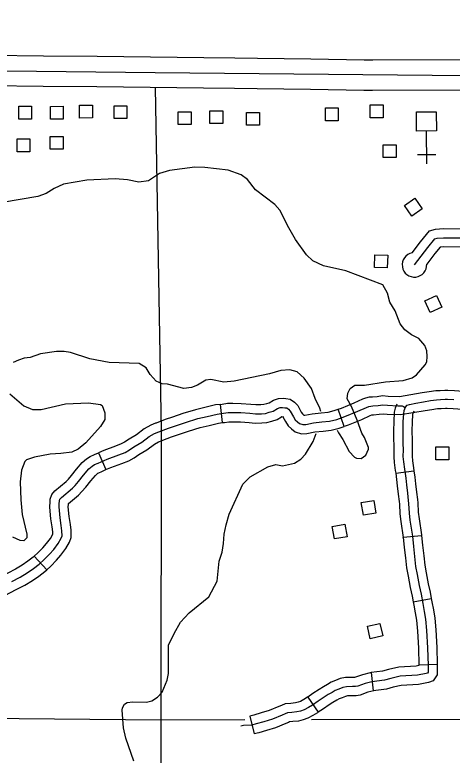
# Model space of a CAD drawing. Extents: x -19 to 366, y -4 to 359.
# Drawn here: x 136.161 to 136.836, y 203.043 to 204.187 of the extents above; entities that cross this region are included whole.
import ezdxf

# ---------------------------------------------------------------- set-up
doc = ezdxf.new("R2010")
doc.units = 0
for name, color, linetype in [('21', 7, 'Continuous'), ('60', 7, 'Continuous'), ('R_Alt Surface', 7, 'Continuous'), ('R_Axis Annot', 7, 'Continuous'), ('R_Contour Annot', 7, 'Continuous'), ('R_ROW', 7, 'Continuous'), ('R_ROW Annot', 7, 'Continuous'), ('R_Temp Easement', 7, 'Continuous'), ('Sheet Fence', 7, 'Continuous')]:
    doc.layers.add(name, color=color, linetype=linetype)

msp = doc.modelspace()

# ---------------------------------------------------------------- linework, layer by layer
at = {"layer": '21'}
for points in [[(136.1671, 204.0258), (136.1671, 204.0455), (136.1869, 204.0455), (136.1869, 204.0258)], [(136.2161, 204.0257), (136.2161, 204.0454), (136.2359, 204.0455), (136.2359, 204.0258)], [(136.2612, 204.0274), (136.2612, 204.0471), (136.281, 204.0472), (136.281, 204.0275)], [(136.3142, 204.0267), (136.3142, 204.0464), (136.3339, 204.0464), (136.334, 204.0267)], [(136.6407, 204.0231), (136.6406, 204.0429), (136.6604, 204.0429), (136.6604, 204.0232)], [(136.7096, 204.0279), (136.7096, 204.0476), (136.7294, 204.0476), (136.7294, 204.0279)], [(136.4134, 204.0173), (136.4133, 204.037), (136.4331, 204.037), (136.4331, 204.0173)], [(136.4623, 204.0187), (136.4623, 204.0384), (136.4821, 204.0385), (136.4821, 204.0188)], [(136.5187, 204.0163), (136.5187, 204.036), (136.5385, 204.0361), (136.5385, 204.0163)], [(136.1646, 203.9754), (136.1646, 203.9951), (136.1844, 203.9951), (136.1844, 203.9754)], [(136.2158, 203.9792), (136.2158, 203.9989), (136.2355, 203.9989), (136.2355, 203.9792)], [(136.7298, 203.9664), (136.7297, 203.9862), (136.7495, 203.9862), (136.7495, 203.9665)], [(136.7787, 203.9034), (136.7899, 203.8873), (136.7737, 203.876), (136.7625, 203.8922)], [(136.7367, 203.8155), (136.736, 203.7958), (136.7162, 203.7965), (136.717, 203.8162)], [(136.8118, 203.7535), (136.82, 203.7355), (136.802, 203.7273), (136.7938, 203.7453)], [(136.8111, 203.4997), (136.8111, 203.5195), (136.8309, 203.5195), (136.8309, 203.4997)], [(136.7153, 203.4368), (136.7185, 203.4173), (136.699, 203.4141), (136.6958, 203.4336)], [(136.6705, 203.4001), (136.674, 203.3807), (136.6545, 203.3773), (136.6511, 203.3967)], [(136.7246, 203.247), (136.729, 203.2277), (136.7097, 203.2233), (136.7053, 203.2426)]]:
    msp.add_lwpolyline(points, close=True, dxfattribs=at)
at = {"layer": '60'}
for p, q in [((136.797, 203.9564), (136.7964, 204.0074)), ((136.811, 203.9707), (136.7826, 203.9704))]:
    msp.add_line(p, q, dxfattribs=at)
msp.add_lwpolyline([(136.8115, 204.0371), (136.8118, 204.0075), (136.7812, 204.0072), (136.7809, 204.0368)], close=True, dxfattribs=at)
at = {"layer": 'R_Alt Surface'}
msp.add_lwpolyline([(136.9656, 204.0915), (136.3775, 204.0974), (135.3711, 204.1087), (135.37, 204.1086), (134.6501, 204.1142)], dxfattribs=at)
at = {"layer": 'R_Axis Annot'}
for points in [[(136.3779, 204.0744), (136.3872, 203.5442), (136.3866, 203.098)], [(135.6201, 203.1051), (136.3866, 203.098)], [(136.3866, 203.098), (136.3848, 202.09)], [(136.3866, 203.098), (136.5163, 203.0983)], [(136.6191, 203.0984), (137.1026, 203.0993)]]:
    msp.add_lwpolyline(points, dxfattribs=at)
at = {"layer": 'R_Contour Annot'}
msp.add_line((136.5, 204.0729), (136.5, 204.0729), dxfattribs=at)
for points in [[(136.1231, 204.1244), (136.2056, 204.1236), (136.2881, 204.1228), (136.3705, 204.1218), (136.453, 204.1209), (136.5007, 204.1202)], [(136.5007, 204.1202), (136.5355, 204.1198), (136.618, 204.1186), (136.7005, 204.1173), (136.7139, 204.1171), (136.8669, 204.118), (136.9401, 204.1168), (136.9525, 204.1168), (136.9747, 204.1168), (136.9978, 204.116), (137.0336, 204.1155)], [(136.5, 204.0729), (136.4524, 204.0735), (136.37, 204.0745), (136.2876, 204.0754), (136.2051, 204.0763), (136.1227, 204.077)], [(136.983, 204.0689), (136.9791, 204.069), (136.9576, 204.0694), (136.9465, 204.0698), (136.9393, 204.0698), (136.8661, 204.0702), (136.7131, 204.0698), (136.6998, 204.07), (136.6173, 204.0712), (136.5349, 204.0724), (136.5, 204.0729)]]:
    msp.add_lwpolyline(points, dxfattribs=at)
at = {"layer": 'R_ROW'}
for p, q in [((136.4818, 203.557), (136.4785, 203.5852)), ((136.6694, 203.5509), (136.6602, 203.5777)), ((136.2905, 203.5104), (136.3018, 203.4844)), ((136.3018, 203.4844), (136.3018, 203.4844)), ((136.2103, 203.3298), (136.1911, 203.3507))]:
    msp.add_line(p, q, dxfattribs=at)
for points in [[(136.7744, 203.8192), (136.7874, 203.8361), (136.8013, 203.8533), (136.8105, 203.856), (136.8225, 203.8567), (136.8583, 203.8565)], [(136.7779, 203.8006), (136.7985, 203.8272), (136.8096, 203.8409), (136.813, 203.8419), (136.8229, 203.8425), (136.8607, 203.8422), (136.8862, 203.8426), (136.9183, 203.8442), (136.9357, 203.8446), (136.9436, 203.8444), (136.9517, 203.8442), (136.9604, 203.844)], [(136.8581, 203.8281), (136.8232, 203.8283), (136.8174, 203.828), (136.8096, 203.8184), (136.7968, 203.8019)], [(136.7547, 203.5973), (136.7897, 203.6034), (136.8007, 203.6051), (136.8108, 203.6065), (136.8175, 203.6068), (136.825, 203.6073), (136.8293, 203.6073), (136.8396, 203.6067), (136.8533, 203.6056), (136.858, 203.6055)], [(136.4785, 203.5852), (136.4811, 203.5855), (136.4892, 203.5868), (136.4978, 203.5868), (136.5102, 203.5867), (136.5253, 203.5857), (136.5333, 203.5848), (136.541, 203.585), (136.5454, 203.5853), (136.55, 203.5866), (136.5538, 203.5877), (136.5602, 203.5919), (136.5682, 203.5945), (136.5753, 203.5948), (136.5795, 203.594), (136.5794, 203.5941)], [(136.5794, 203.5941), (136.586, 203.5934), (136.5929, 203.5886), (136.5979, 203.5834), (136.6032, 203.5733), (136.6049, 203.5707), (136.6067, 203.569), (136.6074, 203.5685), (136.6076, 203.5684), (136.6085, 203.5684), (136.6199, 203.5707), (136.6337, 203.5722), (136.6447, 203.5734), (136.6539, 203.5756), (136.6602, 203.5777)], [(136.6602, 203.5777), (136.6655, 203.5795), (136.6851, 203.5876), (136.6982, 203.5936), (136.7031, 203.5955), (136.7085, 203.5968), (136.713, 203.5969), (136.7201, 203.5975), (136.7286, 203.5987), (136.7373, 203.598), (136.7547, 203.5973)], [(136.1567, 203.3117), (136.1694, 203.3184), (136.1804, 203.3251), (136.1897, 203.3316), (136.1985, 203.3382), (136.2066, 203.3457), (136.2149, 203.3541), (136.2211, 203.3613), (136.228, 203.3705), (136.2326, 203.3785), (136.2341, 203.3821), (136.2338, 203.3898), (136.2327, 203.3979), (136.231, 203.4102), (136.2294, 203.4267), (136.2297, 203.4315), (136.23, 203.4361), (136.2308, 203.4388), (136.2331, 203.4415), (136.2499, 203.4557), (136.2543, 203.4601), (136.2596, 203.4662), (136.2672, 203.4759), (136.2753, 203.4854), (136.2804, 203.4899), (136.2839, 203.4922), (136.2897, 203.4946), (136.3039, 203.5008), (136.3214, 203.5074), (136.3312, 203.511), (136.3379, 203.5148), (136.345, 203.5196), (136.3569, 203.5266), (136.3687, 203.5357), (136.3769, 203.5404), (136.3834, 203.5428), (136.3982, 203.5485), (136.4091, 203.5521), (136.4247, 203.5574), (136.4437, 203.5632), (136.4579, 203.5665), (136.4732, 203.5703), (136.483, 203.5715), (136.4902, 203.5726), (136.4977, 203.5726), (136.5097, 203.5725), (136.524, 203.5716), (136.5326, 203.5705), (136.5417, 203.5708), (136.5478, 203.5712), (136.5539, 203.5729), (136.5598, 203.5747), (136.5664, 203.579), (136.5708, 203.5804), (136.5743, 203.5805), (136.5776, 203.58), (136.5809, 203.5796), (136.5836, 203.5777), (136.5863, 203.5749), (136.591, 203.566), (136.594, 203.5615), (136.5974, 203.5583), (136.6005, 203.5558), (136.6056, 203.5541), (136.61, 203.5543), (136.6221, 203.5566), (136.6352, 203.5581), (136.647, 203.5594), (136.6579, 203.5619), (136.6705, 203.5663), (136.6907, 203.5746), (136.7037, 203.5805), (136.7074, 203.5819), (136.7105, 203.5826), (136.7138, 203.5827), (136.7217, 203.5834), (136.729, 203.5844), (136.7364, 203.5838), (136.7524, 203.5831), (136.7588, 203.5827), (136.7611, 203.5818), (136.7637, 203.5801)], [(136.4785, 203.5852), (136.4706, 203.5843), (136.4546, 203.5803), (136.44, 203.5769), (136.4204, 203.5709), (136.4046, 203.5656), (136.3934, 203.5619), (136.3792, 203.5564)], [(136.7637, 203.5801), (136.7667, 203.5838), (136.7705, 203.5851), (136.7801, 203.5873), (136.7921, 203.5893), (136.8028, 203.591), (136.8121, 203.5924), (136.8183, 203.5927), (136.8254, 203.5931), (136.8289, 203.5931), (136.8386, 203.5926)], [(136.8574, 203.5771), (136.8518, 203.5772), (136.8376, 203.5784), (136.8286, 203.5789), (136.8258, 203.5789), (136.8191, 203.5785), (136.8134, 203.5782), (136.8049, 203.577), (136.7944, 203.5753), (136.7566, 203.5688)], [(136.4818, 203.557), (136.4849, 203.5574), (136.4913, 203.5583), (136.4977, 203.5584), (136.5092, 203.5583), (136.5227, 203.5574), (136.532, 203.5563), (136.5423, 203.5566), (136.5502, 203.5571), (136.5578, 203.5593), (136.5658, 203.5616), (136.5726, 203.5661), (136.5733, 203.5663), (136.5733, 203.5663), (136.5757, 203.5659), (136.5764, 203.5658)], [(136.575, 203.5659), (136.5788, 203.5588), (136.5831, 203.5523), (136.588, 203.5476), (136.5937, 203.543), (136.6037, 203.5399), (136.6116, 203.5401), (136.6242, 203.5426), (136.6368, 203.544), (136.6494, 203.5453), (136.6618, 203.5482), (136.6694, 203.5509)], [(136.7566, 203.5688), (136.7356, 203.5696), (136.7294, 203.5701), (136.7232, 203.5693), (136.7146, 203.5686), (136.7124, 203.5685), (136.7117, 203.5683), (136.7092, 203.5674), (136.6963, 203.5615), (136.6755, 203.553), (136.6694, 203.5509)], [(136.3792, 203.5564), (136.3784, 203.5561), (136.3709, 203.5533), (136.3608, 203.5476), (136.3489, 203.5383), (136.3374, 203.5316), (136.3304, 203.5269), (136.3252, 203.524), (136.3164, 203.5207), (136.2985, 203.5139), (136.2905, 203.5104)], [(136.3895, 203.5299), (136.403, 203.5351), (136.4136, 203.5387), (136.4291, 203.5439), (136.4474, 203.5495), (136.4612, 203.5527), (136.4757, 203.5563), (136.4818, 203.557)], [(136.3018, 203.4844), (136.3092, 203.4876), (136.3264, 203.4941), (136.3371, 203.4981), (136.3453, 203.5026), (136.3526, 203.5076), (136.3648, 203.5148), (136.3766, 203.5239), (136.3829, 203.5274), (136.3885, 203.5295), (136.3895, 203.5299)], [(136.2153, 203.4288), (136.2156, 203.4324), (136.2159, 203.4386), (136.2181, 203.4458), (136.2231, 203.4516), (136.2403, 203.4661), (136.2439, 203.4698), (136.2486, 203.4752), (136.2562, 203.4849), (136.2651, 203.4953), (136.2717, 203.5012), (136.2772, 203.5049), (136.2842, 203.5077), (136.2905, 203.5104)], [(136.2437, 203.427), (136.2439, 203.4306), (136.244, 203.4321), (136.2595, 203.4452), (136.2647, 203.4504), (136.2705, 203.4571), (136.2782, 203.4669), (136.2855, 203.4754), (136.2891, 203.4787), (136.2906, 203.4796), (136.2952, 203.4815), (136.3018, 203.4844)], [(136.1911, 203.3507), (136.1967, 203.3559), (136.2045, 203.3637), (136.21, 203.3703), (136.2162, 203.3783), (136.2198, 203.3847), (136.2196, 203.3886), (136.2186, 203.396), (136.2169, 203.4085), (136.2152, 203.4264), (136.2153, 203.4288)], [(136.2103, 203.3298), (136.2165, 203.3355), (136.2254, 203.3445), (136.2322, 203.3524), (136.2399, 203.3626), (136.2454, 203.3723), (136.2483, 203.3796), (136.248, 203.391), (136.2468, 203.3999), (136.2451, 203.4118), (136.2437, 203.4269), (136.2437, 203.427)], [(136.1911, 203.3507), (136.1894, 203.3491), (136.1813, 203.3431), (136.1726, 203.337), (136.1624, 203.3308), (136.1501, 203.3243), (136.1334, 203.3154), (136.1274, 203.3129), (136.1217, 203.311), (136.1112, 203.3084), (136.1093, 203.3079)], [(136.1166, 203.2804), (136.1183, 203.2809), (136.1296, 203.2837), (136.1374, 203.2862), (136.1457, 203.2898), (136.1633, 203.2992), (136.1764, 203.306), (136.1882, 203.3132), (136.198, 203.3201), (136.2076, 203.3273), (136.2103, 203.3298)]]:
    msp.add_lwpolyline(points, dxfattribs=at)
msp.add_arc((136.7779, 203.8006), 0.0189, 100.905, 3.7245, dxfattribs=at)
at = {"layer": 'R_ROW Annot'}
for p, q in [((136.7489, 203.4787), (136.777, 203.4828)), ((136.7607, 203.3801), (136.7889, 203.3829)), ((136.776, 203.2802), (136.8039, 203.2854)), ((136.7847, 203.1829), (136.8131, 203.1838)), ((136.7109, 203.171), (136.7143, 203.1428)), ((136.6131, 203.1329), (136.6294, 203.1096)), ((136.5236, 203.1037), (136.5305, 203.0762))]:
    msp.add_line(p, q, dxfattribs=at)
for points in [[(136.7505, 203.5853), (136.7481, 203.5791), (136.7468, 203.5731), (136.746, 203.5589), (136.7457, 203.5442), (136.7458, 203.5295), (136.7459, 203.5245), (136.7462, 203.5147), (136.746, 203.5043), (136.7466, 203.4952), (136.7483, 203.4832), (136.7489, 203.4787)], [(136.7637, 203.5801), (136.7617, 203.575), (136.7609, 203.5712), (136.7602, 203.5584), (136.7599, 203.5441), (136.76, 203.5296), (136.7601, 203.5248), (136.7604, 203.5148), (136.7602, 203.5046), (136.7608, 203.4967), (136.7624, 203.4851), (136.7644, 203.4712), (136.7655, 203.461), (136.767, 203.448), (136.7684, 203.4366), (136.7689, 203.4322), (136.7695, 203.4174), (136.7709, 203.4062), (136.7748, 203.3816), (136.7763, 203.3659), (136.7782, 203.35), (136.7797, 203.3349), (136.782, 203.3223), (136.7852, 203.3054), (136.7882, 203.2921), (136.7909, 203.2776), (136.7931, 203.2655), (136.795, 203.2535), (136.7966, 203.2361), (136.7981, 203.2092), (136.7989, 203.1818), (136.7988, 203.1737), (136.7989, 203.1718), (136.7978, 203.1701), (136.7959, 203.1694), (136.7825, 203.1669), (136.7556, 203.1652), (136.7415, 203.1621), (136.7317, 203.1592), (136.7123, 203.1568), (136.7018, 203.1541), (136.6906, 203.15), (136.6868, 203.1494), (136.6824, 203.1493), (136.6732, 203.149), (136.6673, 203.148), (136.6612, 203.1454), (136.6556, 203.1432), (136.6508, 203.1404), (136.6448, 203.137), (136.6385, 203.133), (136.6293, 203.1268), (136.6207, 203.1209), (136.6142, 203.1169), (136.6078, 203.1134), (136.6021, 203.1115), (136.5964, 203.1102), (136.5885, 203.1093), (136.5819, 203.1087), (136.5782, 203.1073), (136.5739, 203.1054), (136.5586, 203.0992), (136.5455, 203.0951), (136.5337, 203.0916), (136.5268, 203.0899), (136.5142, 203.0895), (136.5101, 203.0881)], [(136.7769, 203.5749), (136.7754, 203.571), (136.7751, 203.5694), (136.7744, 203.5578), (136.7741, 203.5441), (136.7742, 203.5297), (136.7743, 203.5251), (136.7746, 203.5149), (136.7744, 203.505), (136.7749, 203.4982), (136.7764, 203.4871), (136.777, 203.4828)], [(136.777, 203.4828), (136.7784, 203.473), (136.7797, 203.4626), (136.7811, 203.4497), (136.7825, 203.4383), (136.783, 203.4333), (136.7837, 203.4186), (136.785, 203.4082), (136.7889, 203.3835), (136.7889, 203.3829)], [(136.7489, 203.4787), (136.7503, 203.4694), (136.7514, 203.4594), (136.7529, 203.4464), (136.7543, 203.435), (136.7547, 203.4311), (136.7553, 203.4162), (136.7568, 203.4042), (136.7607, 203.3798), (136.7607, 203.3801)], [(136.7607, 203.3801), (136.7622, 203.3644), (136.7641, 203.3484), (136.7656, 203.3329), (136.7681, 203.3198), (136.7713, 203.3025), (136.7743, 203.2892), (136.776, 203.2802)], [(136.7889, 203.3829), (136.7904, 203.3675), (136.7923, 203.3515), (136.7938, 203.3369), (136.796, 203.3249), (136.7991, 203.3082), (136.8021, 203.2951), (136.8039, 203.2854)], [(136.8039, 203.2854), (136.8049, 203.2802), (136.8071, 203.2679), (136.8091, 203.2552), (136.8107, 203.2371), (136.8123, 203.2098), (136.8131, 203.1838)], [(136.776, 203.2802), (136.777, 203.2751), (136.7791, 203.2632), (136.7809, 203.2517), (136.7824, 203.2351), (136.7839, 203.2086), (136.7847, 203.1829)], [(136.7847, 203.1829), (136.7847, 203.1818), (136.7807, 203.181), (136.7536, 203.1793), (136.738, 203.1759), (136.7288, 203.1732), (136.7109, 203.171)], [(136.8131, 203.1838), (136.8131, 203.182), (136.813, 203.1739), (136.8132, 203.1676), (136.8069, 203.1583), (136.7996, 203.1557), (136.7842, 203.1528), (136.7576, 203.1511), (136.7451, 203.1484), (136.7345, 203.1452), (136.7143, 203.1428)], [(136.7109, 203.171), (136.7096, 203.1708), (136.6976, 203.1677), (136.6871, 203.1638), (136.6856, 203.1636), (136.682, 203.1635), (136.6717, 203.1632), (136.6632, 203.1617), (136.6559, 203.1585), (136.6494, 203.1561), (136.6437, 203.1527), (136.6374, 203.1491), (136.6307, 203.1449), (136.6213, 203.1386), (136.6131, 203.1329)], [(136.715, 203.1429), (136.7061, 203.1405), (136.694, 203.1362), (136.6881, 203.1353), (136.6829, 203.1351), (136.6747, 203.1349), (136.6714, 203.1343), (136.6665, 203.1322), (136.6617, 203.1304), (136.6579, 203.1282), (136.6521, 203.1248), (136.6462, 203.1211), (136.6374, 203.1151), (136.6294, 203.1096)], [(136.6131, 203.1329), (136.613, 203.1328), (136.6072, 203.1293), (136.6021, 203.1265), (136.5982, 203.1252), (136.5941, 203.1242), (136.587, 203.1234), (136.5786, 203.1226), (136.5728, 203.1204), (136.5684, 203.1185), (136.5538, 203.1126), (136.5414, 203.1087), (136.53, 203.1053), (136.5236, 203.1037)], [(136.6294, 203.1096), (136.6285, 203.1089), (136.6213, 203.1046), (136.6135, 203.1004), (136.6059, 203.0978), (136.5988, 203.0962), (136.59, 203.0952), (136.5853, 203.0947), (136.5836, 203.0941), (136.5794, 203.0923), (136.5634, 203.0858), (136.5496, 203.0815), (136.5375, 203.0779), (136.5305, 203.0762)]]:
    msp.add_lwpolyline(points, dxfattribs=at)
at = {"layer": 'R_Temp Easement'}
for points in [[(136.6584, 203.5452), (136.6606, 203.5412), (136.6674, 203.531), (136.6772, 203.5124), (136.6855, 203.5037), (136.6882, 203.5022), (136.6954, 203.5018), (136.7026, 203.5067), (136.7071, 203.5158), (136.7071, 203.5185), (136.701, 203.5341), (136.6969, 203.5405), (136.6897, 203.5606), (136.6809, 203.5818), (136.6741, 203.5936), (136.6753, 203.6023), (136.6786, 203.6095), (136.6858, 203.6148), (136.7009, 203.6148), (136.7331, 203.6202), (136.7607, 203.6221), (136.7746, 203.6263), (136.7811, 203.6308), (136.7943, 203.6464), (136.7969, 203.6509), (136.7977, 203.6589), (136.7969, 203.668), (136.7939, 203.676), (136.7848, 203.6869), (136.7735, 203.6926), (136.7632, 203.7002), (136.7557, 203.7097), (136.7481, 203.7294), (136.7401, 203.7431), (136.7363, 203.7571), (136.7292, 203.7696), (136.6721, 203.7912), (136.6377, 203.7992), (136.621, 203.8071), (136.6112, 203.8159), (136.5945, 203.8398), (136.5839, 203.8576), (136.5699, 203.8853), (136.5623, 203.8936), (136.5328, 203.9164), (136.5203, 203.9327), (136.5105, 203.9399), (136.4905, 203.9471), (136.4542, 203.9509), (136.4391, 203.9516), (136.3998, 203.9463), (136.3846, 203.9417), (136.3673, 203.9303), (136.3525, 203.9284), (136.3351, 203.9322), (136.3158, 203.9337), (136.2724, 203.9314), (136.2365, 203.9254), (136.2217, 203.9185), (136.2096, 203.9106), (136.1964, 203.9064), (136.142, 203.8969)], [(136.2254, 203.6667), (136.2008, 203.6632), (136.1849, 203.6575), (136.1755, 203.6564), (136.1668, 203.6537), (136.1588, 203.6496)], [(136.6333, 203.5744), (136.6318, 203.5792), (136.6246, 203.594), (136.6189, 203.6095), (136.6079, 203.6258), (136.597, 203.6353), (136.5856, 203.6387), (136.5716, 203.6376), (136.5543, 203.6326), (136.4998, 203.6212), (136.4836, 203.6197), (136.4635, 203.6235), (136.456, 203.6227), (136.4431, 203.6151), (136.4337, 203.6113), (136.422, 203.6098), (136.397, 203.6163), (136.3887, 203.617), (136.3793, 203.6212), (136.3698, 203.6314), (136.3637, 203.6417), (136.3528, 203.6481), (136.3067, 203.6496), (136.2768, 203.6557), (136.2473, 203.6655), (136.2375, 203.667), (136.2254, 203.6667)], [(136.1536, 203.6014), (136.1748, 203.5828), (136.1884, 203.5771), (136.2016, 203.5771), (136.2394, 203.5859), (136.2746, 203.5874), (136.2935, 203.5851), (136.2957, 203.5836), (136.3003, 203.5719), (136.3003, 203.5616), (136.2931, 203.551), (136.2705, 203.5259), (136.2591, 203.5161), (136.2489, 203.5115), (136.2319, 203.5092), (136.2157, 203.5085), (136.1915, 203.5039), (136.1794, 203.4997), (136.1768, 203.4971), (136.1715, 203.4834), (136.1696, 203.4656), (136.1704, 203.4379), (136.1723, 203.4151), (136.1799, 203.3848), (136.1799, 203.3791), (136.175, 203.3746), (136.1693, 203.3749), (136.158, 203.3799)], [(136.345, 203.0344), (136.3325, 203.0696), (136.3291, 203.0859), (136.3268, 203.1129), (136.3272, 203.1163), (136.3306, 203.122), (136.3343, 203.125), (136.343, 203.1258), (136.3642, 203.1254), (136.3725, 203.1273), (136.3812, 203.133), (136.3884, 203.1406), (136.3963, 203.1592), (136.3982, 203.1698), (136.3985, 203.2134), (136.4068, 203.2312), (136.417, 203.2487), (136.4302, 203.2631), (136.4608, 203.2882), (136.4733, 203.3121), (136.4767, 203.3428), (136.4812, 203.3568), (136.4834, 203.3705), (136.4842, 203.3849), (136.4872, 203.3993), (136.4921, 203.4156), (136.5128, 203.4619), (136.5245, 203.4733), (136.5517, 203.4889), (136.5638, 203.4923), (136.5744, 203.4904), (136.5929, 203.4942), (136.6024, 203.5006), (136.6099, 203.5082), (136.6216, 203.5276), (136.6262, 203.5404)]]:
    msp.add_lwpolyline(points, dxfattribs=at)
at = {"layer": 'Sheet Fence'}
for points in [[(139.4406, 1.5315), (139.2511, 10.1473), (139.0608, 18.7633), (138.8699, 27.3793), (138.6784, 35.9956), (138.4861, 44.6119), (138.2932, 53.2285), (138.0997, 61.8451), (137.9055, 70.4619), (137.7106, 79.0789), (137.5151, 87.6959), (137.319, 96.3132), (137.1221, 104.9306), (136.9247, 113.5481), (136.7265, 122.1658), (136.5278, 130.7836), (136.3283, 139.4016), (136.1282, 148.0197), (135.9275, 156.6379), (135.7261, 165.2564), (135.5241, 173.8749), (135.3214, 182.4936), (135.1181, 191.1125), (134.9141, 199.7315), (134.7095, 208.3506), (134.5043, 216.9699), (134.2984, 225.5894), (134.0919, 234.209), (133.8847, 242.8288), (133.6769, 251.4487), (133.4685, 260.0687), (133.2594, 268.6889), (133.0497, 277.3093), (132.8393, 285.9298), (132.6283, 294.5504), (132.4167, 303.1713), (132.2044, 311.7922), (131.9916, 320.4133), (131.778, 329.0346), (131.5639, 337.656), (131.3491, 346.2776)], [(0, 198.1326), (7.1014, 198.137), (14.2028, 198.1503), (21.3042, 198.1724), (28.4055, 198.2034), (35.5068, 198.2433), (42.6081, 198.292), (49.7092, 198.3496), (56.8103, 198.4161), (63.9113, 198.4913), (71.0123, 198.5755), (78.1131, 198.6685), (85.2137, 198.7704), (92.3143, 198.8811), (99.4147, 199.0007), (106.5149, 199.1291), (113.615, 199.2664), (120.7149, 199.4126), (127.8146, 199.5676), (134.9141, 199.7315), (142.0135, 199.9042), (149.1125, 200.0858), (156.2114, 200.2762), (163.31, 200.4755), (170.4084, 200.6837), (177.5065, 200.9007), (184.6043, 201.1265), (191.7018, 201.3612), (198.799, 201.6048), (205.896, 201.8572), (212.9926, 202.1185), (220.0888, 202.3886), (227.1848, 202.6676), (234.2803, 202.9554), (241.3755, 203.2521), (248.4704, 203.5576), (255.5648, 203.872), (262.6589, 204.1952), (269.7525, 204.5273), (276.8457, 204.8682), (283.9385, 205.218), (291.0309, 205.5766), (298.1228, 205.9441), (305.2142, 206.3204), (312.3051, 206.7056), (319.3956, 207.0996), (326.4856, 207.5024), (333.5751, 207.9141), (340.664, 208.3347)]]:
    msp.add_spline(points, degree=3, dxfattribs=at)

doc.saveas('drawing.dxf')
